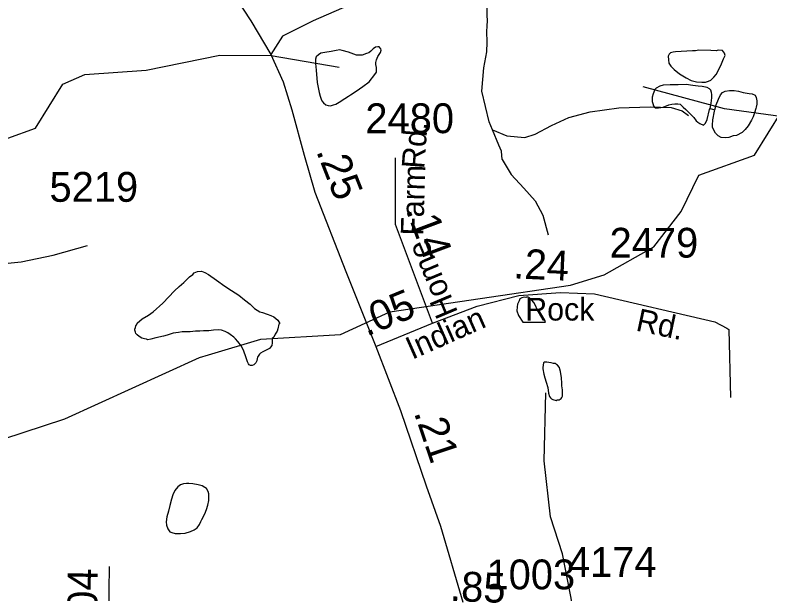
# Model space of a CAD drawing. Extents: x 2169602 to 2449496, y 721995 to 810662.
# Drawn here: x 2419932 to 2423098, y 792140 to 794566 of the extents above; entities that cross this region are included whole.
import ezdxf

# ---------------------------------------------------------------- set-up
doc = ezdxf.new("R2010")
doc.units = 0
doc.layers.add('Default', color=7, linetype='Continuous')

msp = doc.modelspace()

# ---------------------------------------------------------------- linework, layer by layer
at = {"layer": 'Default'}
for p, q in [((2422847, 794175.3), (2422867.3, 794169.4)), ((2422061.5, 793278.7), (2422157.2, 793279.3)), ((2420705.8, 793131.4), (2420743.1, 793142.5))]:
    msp.add_line(p, q, dxfattribs=at)
for points in [[(2424143.6, 797981.4), (2424127.4, 797846.3), (2424098.1, 797730.1), (2424073, 797664.1), (2424025.9, 797578.2), (2423853.8, 797330.1), (2423755.4, 797177.2), (2423526.8, 796844.2), (2423244.8, 796425.4), (2423123.4, 796251.5), (2422989, 796098.7), (2422838.3, 795943.7), (2422609.6, 795729), (2422460, 795566.7), (2422282.6, 795353.1), (2422049.8, 795065.1), (2421944.1, 794946.8), (2421843.7, 794864.1), (2421732.2, 794792.9), (2421581.6, 794717.5), (2421182.9, 794542.6), (2421054.2, 794478.8), (2421005, 794401.3)], [(2420280.4, 796011.7), (2420334.8, 795830.6), (2420435.3, 795503.9), (2420492.8, 795346.8), (2420580.7, 795152.1), (2420685.3, 794938.4), (2420800.4, 794726.9), (2420920.8, 794542.6), (2421005, 794401.3)], [(2421935, 794085), (2421920.5, 794119.2), (2421890.3, 794247.3), (2421898.3, 794344.8), (2421911.2, 794412.3), (2421911.8, 794453.3), (2421910.5, 794498.3), (2421912.2, 794520.3), (2421913.8, 794543.5), (2421912.8, 794564.6), (2421912.8, 794625.1), (2421951.1, 794838.6), (2421961.1, 794925.2)], [(2421199.2, 794284), (2421207.4, 794241.8), (2421211.3, 794226.2), (2421215.6, 794214.2), (2421219.3, 794206.3), (2421225.7, 794198), (2421235.3, 794190.1), (2421245.8, 794188.1), (2421255.6, 794186.2), (2421267.3, 794190.5), (2421277.5, 794192.7), (2421291.5, 794200.7), (2421315.5, 794216.5), (2421331.1, 794226.7), (2421339.5, 794232.8), (2421363.5, 794247), (2421390.9, 794267.1), (2421417, 794287.2), (2421440.6, 794317.3), (2421448.6, 794327.4), (2421448.8, 794333.5), (2421448.6, 794347.3), (2421444.7, 794359.3), (2421444.7, 794367.4), (2421448.4, 794379.4), (2421454.1, 794393.5), (2421464.4, 794409.4), (2421468.2, 794419.4), (2421466.2, 794425.3), (2421460, 794433.6), (2421453.9, 794433.3), (2421443.8, 794431.5), (2421434.4, 794425.3), (2421424.2, 794415.1), (2421416.4, 794408.9), (2421406.3, 794405.2), (2421388.3, 794399), (2421378, 794398.9), (2421364.1, 794399), (2421330.2, 794410.6), (2421304.4, 794418.6), (2421294.6, 794420.5), (2421278.6, 794418.4), (2421258.3, 794414.2), (2421232, 794410), (2421214.4, 794406.2), (2421204.5, 794400), (2421194.7, 794391.8), (2421192.5, 794381.9), (2421192.5, 794364.1), (2421195.1, 794335.7), (2421199.2, 794284)], [(2417727.3, 793255.4), (2417946.9, 793320.9), (2418280.9, 793340.3), (2418487.8, 793434.5), (2419245.9, 793547), (2419386.8, 793590), (2419594.9, 793707.1), (2419709.9, 793855.7), (2419784.8, 794008.3), (2420017.9, 794092.1), (2420132.7, 794276.7), (2420224.8, 794317.5), (2420482.8, 794335.2), (2420790.8, 794397.8), (2421006.9, 794396.6), (2421290.9, 794348.2)], [(2421005, 794401.3), (2421057.3, 794287.1), (2421092.9, 794169.9), (2421145.2, 793979.3), (2421189.2, 793824.3), (2421320, 793491.3), (2421444.8, 793176.9)], [(2422701.6, 794412.7), (2422692, 794410.5), (2422681.7, 794408.4), (2422675.8, 794402.4), (2422671.9, 794394.4), (2422672.1, 794378.2), (2422674.2, 794364.5), (2422682.4, 794352.3), (2422696.1, 794338.5), (2422718.2, 794320.5), (2422746.3, 794302.9), (2422768.5, 794292.7), (2422790.8, 794286.8), (2422812.6, 794285.1), (2422828.4, 794285.2), (2422840.5, 794289.4), (2422850.1, 794293.3), (2422862.4, 794305.6), (2422872.4, 794317.5), (2422892.3, 794355.5), (2422903.8, 794383.7), (2422910, 794397.4), (2422907.7, 794407.5), (2422899.7, 794417.6), (2422881.7, 794419.5), (2422872, 794417.3), (2422849.9, 794417.4), (2422800.1, 794418.9), (2422785.7, 794417), (2422773.8, 794416.8), (2422701.6, 794412.7)], [(2420743.1, 793142.5), (2420962.7, 793208.1), (2421296.7, 793227.5), (2421503.6, 793321.7), (2422261.7, 793434.2), (2422402.6, 793477.2), (2422610.7, 793594.3), (2422725.8, 793742.8), (2422800.6, 793895.5), (2423033.7, 793979.3), (2423148.6, 794163.9), (2423240.6, 794204.7), (2423498.6, 794222.3), (2423806.6, 794285), (2424022.7, 794283.8), (2424306.7, 794235.4)], [(2422847, 794175.3), (2422851.1, 794197.4), (2422854.8, 794219.6), (2422855, 794233.3), (2422853, 794241.4), (2422850.3, 794251.5), (2422844.6, 794257.2), (2422834.5, 794263.2), (2422814.6, 794267), (2422796.8, 794268.9), (2422774.6, 794271), (2422746.7, 794274.8), (2422712.7, 794274.3), (2422680.3, 794274.3), (2422650.8, 794272.3), (2422636.8, 794267.9), (2422621, 794260.2), (2422614.9, 794254.2), (2422610.6, 794243.9), (2422609, 794236), (2422604.9, 794222), (2422604.9, 794204.2), (2422606.9, 794196.1), (2422609.2, 794186.1), (2422613.1, 794181.8), (2422618.8, 794178.2), (2422631.3, 794178.3), (2422651, 794180.2), (2422674.8, 794190.4), (2422687.1, 794192.6), (2422699, 794194.5), (2422711.3, 794194.6), (2422721.1, 794192.7), (2422734.9, 794180.9), (2422745.1, 794170.8), (2422761.1, 794155), (2422773.2, 794143), (2422779.3, 794136.8), (2422789.4, 794123.1), (2422795.8, 794116.9), (2422803.5, 794111.3), (2422819.5, 794105.2), (2422827.3, 794113.4), (2422835.5, 794129.2), (2422845, 794171.1), (2422847, 794175.3)], [(2423693.4, 793349.1), (2423636.9, 793411.3), (2423610.8, 793513.4), (2423435.7, 793487.5), (2423360.9, 793551.4), (2423335.9, 793610.9), (2423359.9, 793679.3), (2423434.7, 793736.8), (2423433.9, 793927.1), (2423182.9, 794135.6), (2422907.7, 794174.1), (2422565.9, 794266.3)], [(2422867.3, 794169.4), (2422873.3, 794189.6), (2422882.7, 794213.7), (2422890.9, 794231.6), (2422898.9, 794241.7), (2422910.6, 794247.7), (2422928.6, 794249.8), (2422948.7, 794250), (2422966.8, 794248.1), (2422986.5, 794242.2), (2423010.9, 794238.1), (2423023, 794236.3), (2423036.9, 794230.6), (2423040.6, 794220.3), (2423043, 794206.5), (2423042.8, 794192.4), (2423040.8, 794180.5)], [(2421935, 794085), (2421995.4, 794060.8), (2422069.8, 794052.7), (2422114.1, 794066.8), (2422182.6, 794103.1), (2422255.1, 794137.3), (2422343.6, 794161.5), (2422464.4, 794177.6), (2422595.3, 794181.7), (2422683.9, 794179.7), (2422730.2, 794165.6), (2422756.3, 794145.4)], [(2423040.8, 794180.5), (2423038.9, 794174.3), (2423033, 794156.5), (2423027.3, 794140.3), (2423021.1, 794126.3), (2423007.4, 794102.4), (2422993.6, 794086.2), (2422981.5, 794074.2), (2422957.7, 794062), (2422943.8, 794060.1), (2422925.8, 794053.9), (2422909.8, 794051.8), (2422894, 794053.8), (2422881.7, 794059.7), (2422869.8, 794071.7), (2422857.5, 794095.4), (2422857.5, 794105.6), (2422859.3, 794127.2), (2422865.1, 794163.6), (2422867.3, 794169.4)], [(2421974.8, 793961.1), (2421972.8, 793995.5), (2421960.7, 794021.7), (2421935, 794085)], [(2421682.6, 793274.3), (2421527.2, 793689), (2421527.2, 793967.6)], [(2421974.8, 793961.1), (2422013.1, 793898.6), (2422065.4, 793840.2), (2422113.7, 793787.8), (2422145.9, 793727.4), (2422168.1, 793644.8)], [(2418840.8, 793623.2), (2418944.7, 793558.2), (2419036.7, 793517.5), (2419073.2, 793503.3), (2419130.8, 793494), (2419224.8, 793489.7), (2419406.6, 793487.5), (2419694.5, 793504.7), (2419957.5, 793532.5), (2420091.5, 793560.5), (2420235.5, 793601)], [(2420443, 793269.4), (2420444.8, 793275.2), (2420464.9, 793292.4), (2420492.6, 793308.1), (2420510.9, 793322.4), (2420552.5, 793358.7), (2420600.3, 793410.7), (2420620.4, 793428.8), (2420640, 793444.9), (2420664, 793469.2), (2420677.6, 793479.3), (2420684.1, 793485.3), (2420697.9, 793491.3), (2420713.9, 793493.3), (2420727.8, 793487.6), (2420744, 793479.5), (2420777.8, 793455.7), (2420812.1, 793429.8), (2420840.2, 793412.2), (2420870.5, 793392.2), (2420894.3, 793372.3), (2420918.7, 793354.5), (2420936.5, 793336.8), (2420958.5, 793322.9), (2420970.6, 793319.1), (2420990.3, 793313.2), (2421004.6, 793307.4), (2421016.9, 793301.5), (2421034.4, 793286.7), (2421042.8, 793272.8)], [(2421682.6, 793274.3), (2421870.4, 793345.6), (2422045.2, 793390.9), (2422220, 793403.9), (2422362.4, 793397.4), (2422867.5, 793280.8), (2422916.9, 793253.3)], [(2422157.2, 793279.3), (2422152.3, 793287.7), (2422138.4, 793303.6), (2422124, 793329.3), (2422114, 793351.5), (2422108, 793361.3), (2422100, 793371.5), (2422089.6, 793381.2), (2422083.6, 793383.3), (2422077.7, 793383.4), (2422073.8, 793383.1), (2422067.8, 793383.2), (2422057.8, 793381.1), (2422049.8, 793377), (2422045.9, 793369.1), (2422040.1, 793355), (2422038.3, 793343.1), (2422036.4, 793327.1), (2422044, 793306.9), (2422061.5, 793278.7)], [(2421042.8, 793272.8), (2421038.5, 793270.6), (2421034.8, 793250.5), (2421030.9, 793240.6), (2421023.1, 793228.4), (2421017.1, 793216.7), (2421011, 793210.3), (2421010.8, 793206.7), (2421011, 793192.5), (2421009.5, 793180.5), (2421003.4, 793174.6), (2420999.5, 793168.7), (2420971.6, 793154.2), (2420961.2, 793148.5), (2420957.1, 793144.2), (2420949.7, 793132.4), (2420947.8, 793126.2), (2420945.8, 793116.3), (2420941.7, 793108), (2420937.8, 793104.2), (2420933.7, 793099.9), (2420927.3, 793098), (2420919.7, 793098), (2420913.6, 793100.1), (2420911.3, 793104.1), (2420907.6, 793112), (2420899.6, 793133.9), (2420891.4, 793157.8), (2420881.6, 793178), (2420867, 793197.6), (2420857.2, 793209.6), (2420849.2, 793215.7), (2420835, 793227.6), (2420825, 793233.6), (2420813.1, 793239.4), (2420798.8, 793245.2), (2420786.9, 793247.4), (2420764.9, 793245.1), (2420744.8, 793242.9), (2420723.3, 793242.9), (2420707.1, 793240.9), (2420688.8, 793240.8), (2420667.3, 793238.8), (2420642.9, 793238.3), (2420633.3, 793238.2), (2420617.1, 793236.2), (2420595.1, 793232.2), (2420570.9, 793224.1), (2420554.9, 793220), (2420523.4, 793213.8), (2420501.4, 793207.8), (2420489.3, 793205.6), (2420483.2, 793207.7), (2420475.4, 793209.7), (2420463.5, 793211.5), (2420452.8, 793219.2), (2420444.8, 793225.3), (2420439.1, 793231.4), (2420437.2, 793237.4), (2420435.2, 793245.4), (2420435, 793249.5), (2420437, 793257.3), (2420438.9, 793263.5), (2420443, 793269.4)], [(2421444.8, 793176.9), (2421682.6, 793274.3)], [(2422916.9, 793253.3), (2422925.7, 793248.4), (2422932.2, 792963.3)], [(2421444.8, 793176.9), (2421549.1, 792909.1), (2421655.9, 792592.9), (2421716.6, 792423.2), (2421809.7, 792104.9)], [(2416452.8, 792686.9), (2416836.7, 792662.7), (2417286.7, 792607.6), (2417860.7, 792645), (2419152.7, 792602.2), (2419368.6, 792620.8), (2420141.7, 792873.9), (2420705.8, 793131.4)], [(2422205.8, 792953.5), (2422214, 792953.5), (2422222.2, 792959.5), (2422226.1, 792963.4), (2422227.6, 792969.3), (2422228, 792981.4), (2422227.8, 792995.6), (2422225.7, 793011.4), (2422225.5, 793023.5), (2422223.7, 793045.3), (2422219.6, 793071.5), (2422217.3, 793081.5), (2422215.3, 793089.2), (2422207.3, 793099.3), (2422203.4, 793101.5), (2422199.3, 793105.4), (2422191.1, 793105), (2422181.2, 793108.9), (2422171, 793109.3), (2422162.8, 793110.9), (2422156.8, 793111), (2422153.1, 793111.2), (2422148.8, 793109), (2422147.2, 793099.1), (2422145.5, 793088.8), (2422145.3, 793083.1), (2422149.8, 793060.9), (2422153.5, 793045), (2422159.5, 793027), (2422166, 793004.9), (2422169.7, 792981.3), (2422174, 792967.2), (2422178.3, 792961.3), (2422182.2, 792957.1), (2422188, 792955.4), (2422202.1, 792951.2), (2422205.8, 792953.5)], [(2422536.5, 791534), (2422279.8, 792041.6), (2422228.8, 792308.3), (2422177.7, 792463.5), (2422150.9, 792697), (2422157.8, 792982.2)], [(2420715.5, 792451.1), (2420727.6, 792475.1), (2420734.8, 792493.1), (2420741.1, 792511.2), (2420745, 792531.3), (2420745, 792549.2), (2420745, 792559.3), (2420742.8, 792569.4), (2420734.6, 792581.2), (2420728.4, 792585.4), (2420716.7, 792593.3), (2420700.7, 792596.8), (2420678.4, 792601), (2420660.5, 792602.9), (2420650.7, 792602.8), (2420638.4, 792600.6), (2420626.7, 792596.7), (2420614.8, 792588.7), (2420602.7, 792572.7), (2420594.5, 792554.5), (2420589, 792536.2), (2420580.8, 792510.3), (2420575.2, 792486.4), (2420569.5, 792462.2), (2420565.8, 792442.4), (2420567.7, 792428.3), (2420573.4, 792412.4), (2420581.6, 792400.3), (2420590, 792396.6), (2420603.7, 792392.5), (2420625.9, 792392.8), (2420645.8, 792394.7), (2420667.7, 792401.1), (2420683.3, 792408.8), (2420695.8, 792417.1), (2420705.9, 792431), (2420711.2, 792443.2), (2420715.5, 792451.1)], [(2420326, 792052.8), (2420328.1, 792253.9)]]:
    msp.add_lwpolyline(points, dxfattribs=at)

# ---------------------------------------------------------------- texts
for s, height, p in [('2480', 125, (2421401.5, 794071.4)), ('5219', 125, (2420076.7, 793783.7)), ('2479', 125, (2422425.6, 793549.5)), ('Rock', 95, (2422072.3, 793285.8)), ('4174', 125, (2422250.9, 792210.9)), ('1003', 125, (2421909.4, 792158.9))]:
    msp.add_text(s, height=height, dxfattribs=at).set_placement(p)
for s, height, rotation, p in [('Rd.', 95, 85.7135, (2421648.1, 793919.7)), ('.25', 125, 291.4452, (2421193.8, 793996.3)), ('Farm', 95, 88.3166, (2421644.6, 793640.6)), ('.14', 125, 290.5435, (2421569.9, 793749.4)), ('Home', 95, 112.8609, (2421791.1, 793320.5)), ('.24', 125, 357.3954, (2422020.5, 793463)), ('.05', 125, 22.2815, (2421406.3, 793218.2)), ('Indian', 95, 23.9032, (2421597.7, 793120.8)), ('Rd.', 95, 348.0166, (2422532, 793244.4)), ('.21', 125, 288.6501, (2421604.2, 792899.9)), ('.04', 125, 89.4033, (2420276.4, 792013.3)), ('.85', 125, 357.8576, (2421755.1, 792110.4))]:
    msp.add_text(s, height=height, rotation=rotation, dxfattribs=at).set_placement(p)

doc.saveas('drawing.dxf')
